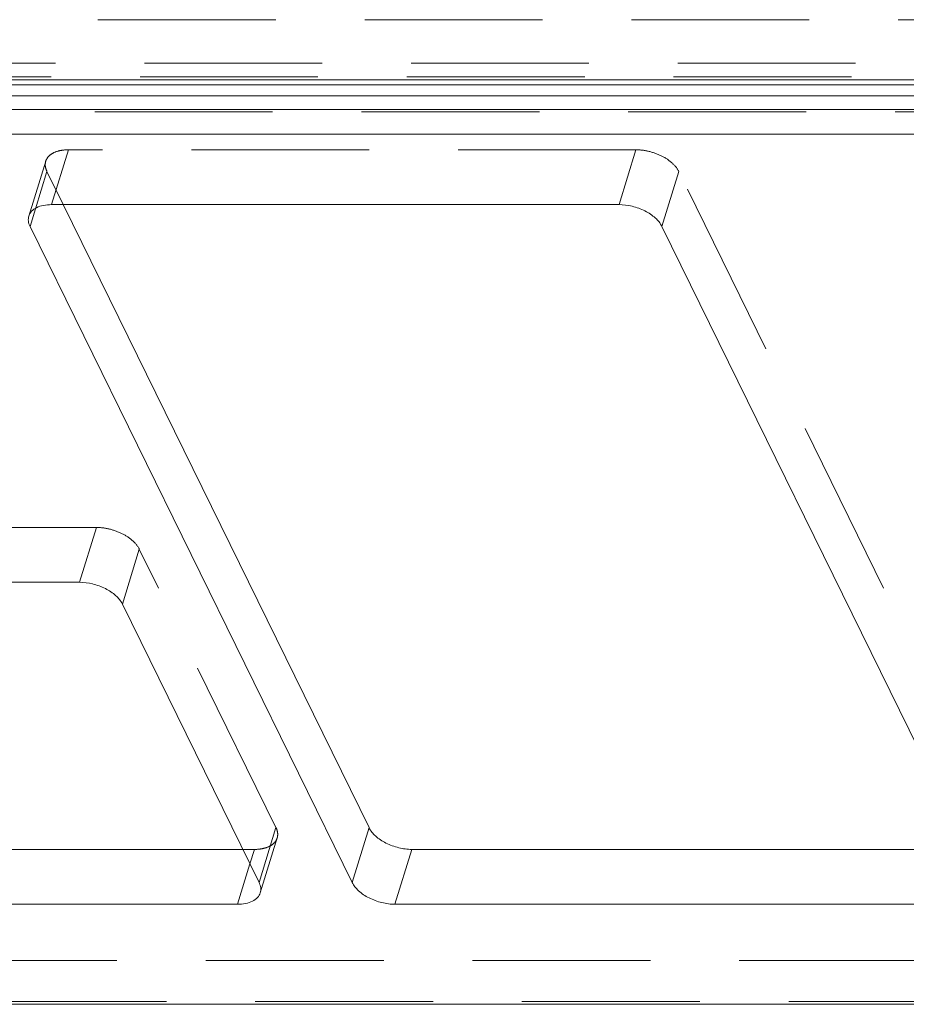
# Model space of a CAD drawing. Header units: millimetres. Extents: x 4065 to 8083, y -652 to 5416.
# Tile 268 of 278: x 5058 to 5084, y 5189 to 5217. Entities that reach past the tile are written whole.
import ezdxf

# ---------------------------------------------------------------- set-up
doc = ezdxf.new("R2010")
doc.units = ezdxf.units.MM
doc.header["$LTSCALE"] = 0.8
doc.linetypes.add('HIDDEN', pattern=[9.525, 6.35, -3.175])
doc.layers.get('0').update_dxf_attribs({"linetype": 'CONTINUOUS', "lineweight": 0})
doc.layers.add('3', color=5, linetype='HIDDEN', lineweight=0)

msp = doc.modelspace()

# ---------------------------------------------------------------- linework, layer by layer
for p, q in [((4961.894, 5215.597), (5094.796, 5215.597)), ((5092.598, 5215.447), (5053.913, 5215.447)), ((4963.341, 5215.137), (5095.053, 5215.137)), ((5094.932, 5214.745), (4963.22, 5214.745)), ((5095.559, 5214.042), (4962.656, 5214.042)), ((5058.678, 5211.407), (5058.831, 5211.904)), ((5075.504, 5212.028), (5059.294, 5212.028)), ((5059.625, 5212.028), (5068.362, 5194.226)), ((5058.678, 5211.407), (5067.878, 5192.659)), ((5085.93, 5192.659), (5076.73, 5211.407)), ((5060.09, 5201.237), (5046.615, 5201.237)), ((5065.22, 5192.659), (5061.316, 5200.616)), ((5067.878, 5192.659), (5068.362, 5194.226)), ((5051.613, 5193.604), (5064.757, 5193.604)), ((5069.104, 5192.037), (5069.588, 5193.604)), ((5069.588, 5193.604), (5085.467, 5193.604)), ((5064.604, 5192.037), (5064.96, 5193.189)), ((5051.129, 5192.037), (5064.604, 5192.037)), ((5069.104, 5192.037), (5085.314, 5192.037)), ((5049.599, 5189.178), (5116.836, 5189.178))]:
    msp.add_line(p, q)
for points, knots in [([(5058.643, 5211.702), (5058.658, 5211.751), (5058.718, 5211.85), (5058.869, 5211.954), (5059.068, 5212.016), (5059.215, 5212.028), (5059.294, 5212.028)], [0, 0, 0, 0, 0.202192, 0.429913, 0.696455, 1, 1, 1, 1]), ([(5075.504, 5212.028), (5075.63, 5212.028), (5075.887, 5211.994), (5076.243, 5211.863), (5076.539, 5211.671), (5076.686, 5211.497), (5076.73, 5211.407)], [0, 0, 0, 0, 0.264705, 0.53665, 0.788546, 1, 1, 1, 1]), ([(5058.678, 5211.407), (5058.654, 5211.454), (5058.622, 5211.552), (5058.629, 5211.656), (5058.643, 5211.702)], [0, 0, 0, 0, 0.525206, 1, 1, 1, 1]), ([(5060.09, 5201.237), (5060.216, 5201.237), (5060.472, 5201.203), (5060.828, 5201.072), (5061.124, 5200.88), (5061.271, 5200.706), (5061.316, 5200.616)], [0, 0, 0, 0, 0.264705, 0.53665, 0.788546, 1, 1, 1, 1]), ([(5068.362, 5194.226), (5068.406, 5194.135), (5068.553, 5193.962), (5068.849, 5193.769), (5069.205, 5193.639), (5069.462, 5193.604), (5069.588, 5193.604)], [0, 0, 0, 0, 0.211454, 0.46335, 0.735295, 1, 1, 1, 1]), ([(5065.22, 5192.659), (5065.244, 5192.612), (5065.276, 5192.514), (5065.269, 5192.41), (5065.255, 5192.364)], [0, 0, 0, 0, 0.525206, 1, 1, 1, 1]), ([(5069.104, 5192.037), (5068.978, 5192.037), (5068.721, 5192.072), (5068.365, 5192.203), (5068.069, 5192.395), (5067.922, 5192.569), (5067.878, 5192.659)], [0, 0, 0, 0, 0.264705, 0.53665, 0.788546, 1, 1, 1, 1]), ([(5065.255, 5192.364), (5065.24, 5192.315), (5065.18, 5192.216), (5065.028, 5192.112), (5064.83, 5192.05), (5064.683, 5192.037), (5064.604, 5192.037)], [0, 0, 0, 0, 0.202192, 0.429913, 0.696455, 1, 1, 1, 1])]:
    msp.add_open_spline(points, degree=3, knots=knots)
at = {"layer": '3'}
for p, q in [((5052.998, 5217.312), (5091.683, 5217.312)), ((4962.884, 5216.069), (5094.595, 5216.069)), ((4962.763, 5215.677), (5094.474, 5215.677)), ((5030.049, 5214.677), (5092.221, 5214.677)), ((5059.294, 5212.028), (5059.778, 5213.595)), ((5075.988, 5213.595), (5059.778, 5213.595)), ((5075.504, 5212.028), (5075.988, 5213.595)), ((5058.643, 5211.702), (5059.127, 5213.269)), ((5058.831, 5211.904), (5059.162, 5212.974)), ((5059.162, 5212.974), (5059.625, 5212.028)), ((5076.73, 5211.407), (5077.214, 5212.974)), ((5086.415, 5194.226), (5077.214, 5212.974)), ((5060.574, 5202.804), (5047.099, 5202.804)), ((5060.09, 5201.237), (5060.574, 5202.804)), ((5061.316, 5200.616), (5061.8, 5202.182)), ((5065.704, 5194.226), (5061.8, 5202.182)), ((5065.22, 5192.659), (5065.704, 5194.226)), ((5065.255, 5192.364), (5065.739, 5193.931)), ((5064.757, 5193.604), (5065.088, 5193.604)), ((5064.96, 5193.189), (5065.088, 5193.604)), ((5106.881, 5190.434), (5042.867, 5190.434)), ((5049.872, 5189.259), (5117.11, 5189.259))]:
    msp.add_line(p, q, dxfattribs=at)
for points, knots in [([(5059.778, 5213.595), (5059.699, 5213.595), (5059.552, 5213.583), (5059.354, 5213.52), (5059.202, 5213.417), (5059.143, 5213.318), (5059.127, 5213.268)], [0, 0, 0, 0, 0.303545, 0.570087, 0.797808, 1, 1, 1, 1]), ([(5077.214, 5212.974), (5077.17, 5213.064), (5077.023, 5213.237), (5076.727, 5213.43), (5076.371, 5213.561), (5076.115, 5213.595), (5075.988, 5213.595)], [0, 0, 0, 0, 0.211454, 0.46335, 0.735295, 1, 1, 1, 1]), ([(5059.127, 5213.268), (5059.113, 5213.223), (5059.106, 5213.119), (5059.138, 5213.021), (5059.162, 5212.974)], [0, 0, 0, 0, 0.474794, 1, 1, 1, 1]), ([(5061.8, 5202.182), (5061.756, 5202.273), (5061.609, 5202.446), (5061.312, 5202.639), (5060.956, 5202.769), (5060.7, 5202.804), (5060.574, 5202.804)], [0, 0, 0, 0, 0.211454, 0.46335, 0.735295, 1, 1, 1, 1]), ([(5065.739, 5193.931), (5065.753, 5193.977), (5065.76, 5194.081), (5065.728, 5194.178), (5065.704, 5194.226)], [0, 0, 0, 0, 0.474794, 1, 1, 1, 1]), ([(5065.088, 5193.604), (5065.167, 5193.604), (5065.314, 5193.617), (5065.513, 5193.679), (5065.664, 5193.783), (5065.724, 5193.881), (5065.739, 5193.931)], [0, 0, 0, 0, 0.303545, 0.570087, 0.797808, 1, 1, 1, 1])]:
    msp.add_open_spline(points, degree=3, knots=knots, dxfattribs=at)

doc.saveas('drawing.dxf')
